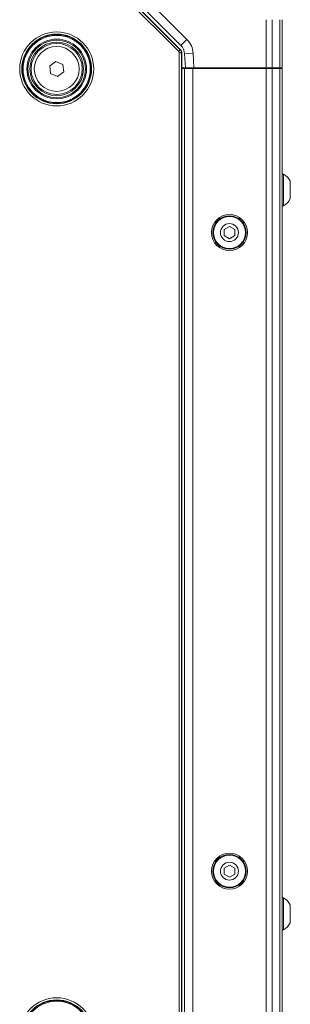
# Model space of a CAD drawing. Header units: millimetres. Extents: x 0 to 1118, y 0 to 864.
# Tile 322 of 390: x 999 to 1015, y 394 to 452. Entities that reach past the tile are written whole.
import ezdxf

# ---------------------------------------------------------------- set-up
doc = ezdxf.new("R2010")
doc.units = ezdxf.units.MM

msp = doc.modelspace()

# ---------------------------------------------------------------- linework, layer by layer
at = {"color": 9, "linetype": 'Continuous', "lineweight": 0}
for p, q in [((1003.584, 455.0301), (1008.7983, 449.8157)), ((1004.2176, 455.41), (1009.1943, 450.4332)), ((1008.7099, 449.7273), (1003.4956, 454.9417)), ((1013.8372, 448.7636), (1013.8372, 451.5881)), ((1014.1908, 451.5885), (1014.1908, 448.7636)), ((1014.6479, 448.7636), (1014.6479, 451.5885)), ((1008.8408, 450.0797), (1009.1943, 450.4332)), ((1008.7099, 449.7273), (1008.7983, 449.8157)), ((1008.7983, 449.8157), (1008.8158, 449.823)), ((1008.7465, 449.639), (1008.8715, 449.639)), ((1008.7465, 391.0383), (1008.7465, 449.639)), ((1008.889, 449.6462), (1008.8715, 449.639)), ((1008.8715, 449.639), (1008.8715, 391.0383)), ((1009.0594, 449.5886), (1009.5587, 449.6148)), ((1009.5587, 449.6148), (1009.6033, 448.7636)), ((1009.5444, 448.7136), (1009.5444, 391.9636)), ((1013.8372, 448.7136), (1013.8372, 391.9636)), ((1014.1908, 448.7136), (1014.1908, 391.9636)), ((1014.5465, 448.7136), (1014.5465, 448.7636)), ((1014.6479, 448.7136), (1014.6479, 391.9636))]:
    msp.add_line(p, q, dxfattribs=at)
at = {"color": 7, "linetype": 'Continuous', "lineweight": 15}
for p, q in [((1003.5912, 455.0475), (1008.8158, 449.823)), ((1008.8408, 450.0797), (1003.864, 455.0564)), ((1014.7944, 451.5881), (1014.7944, 448.7636)), ((1008.889, 449.6462), (1008.889, 391.031)), ((1009.1027, 448.7636), (1009.0594, 449.5886)), ((1001.1326, 448.8708), (1001.4902, 449.1398)), ((1001.1868, 448.4267), (1001.1326, 448.8708)), ((1001.4902, 449.1398), (1001.9019, 448.9646)), ((1001.9019, 448.9646), (1001.9561, 448.5204)), ((1009.1027, 448.7636), (1008.889, 448.7636)), ((1008.889, 448.7136), (1009.0444, 448.7136)), ((1009.0444, 448.7136), (1009.0444, 391.9636)), ((1009.5444, 448.7136), (1009.0444, 448.7136)), ((1009.6033, 448.7636), (1009.1027, 448.7636)), ((1013.8372, 448.7136), (1009.5444, 448.7136)), ((1009.5819, 448.7136), (1009.5819, 448.7636)), ((1013.8372, 448.7636), (1009.6033, 448.7636)), ((1010.0819, 448.7636), (1010.0819, 448.7136)), ((1010.2452, 448.7136), (1010.2444, 448.7636)), ((1013.0435, 448.7136), (1013.0444, 448.7636)), ((1013.6444, 448.7636), (1013.6444, 448.7136)), ((1013.7952, 448.7136), (1013.7944, 448.7636)), ((1014.1908, 448.7636), (1013.8372, 448.7636)), ((1014.1908, 448.7136), (1013.8372, 448.7136)), ((1014.6479, 448.7636), (1014.1908, 448.7636)), ((1014.6479, 448.7136), (1014.1908, 448.7136)), ((1014.2685, 448.7136), (1014.2694, 448.7636)), ((1014.7944, 448.7636), (1014.6479, 448.7636)), ((1014.7944, 448.7136), (1014.6479, 448.7136)), ((1014.6694, 448.7636), (1014.6694, 448.7136)), ((1014.7944, 448.7136), (1014.7944, 391.9636)), ((1001.5985, 448.2515), (1001.1868, 448.4267)), ((1001.9561, 448.5204), (1001.5985, 448.2515)), ((1014.8594, 442.5261), (1014.7944, 442.5261)), ((1014.8594, 440.6511), (1014.8594, 442.5261)), ((1015.2644, 441.0609), (1015.2644, 442.1164)), ((1014.7944, 440.6511), (1014.8594, 440.6511)), ((1011.6908, 439.4495), (1011.3783, 439.269)), ((1012.0033, 439.269), (1011.6908, 439.4495)), ((1011.3783, 439.269), (1011.3783, 438.9082)), ((1011.3783, 438.9082), (1011.6908, 438.7278)), ((1011.6908, 438.7278), (1012.0033, 438.9082)), ((1012.0033, 438.9082), (1012.0033, 439.269)), ((1011.6908, 401.9495), (1011.3783, 401.769)), ((1012.0033, 401.769), (1011.6908, 401.9495)), ((1011.3783, 401.769), (1011.3783, 401.4082)), ((1011.3783, 401.4082), (1011.6908, 401.2278)), ((1011.6908, 401.2278), (1012.0033, 401.4082)), ((1012.0033, 401.4082), (1012.0033, 401.769)), ((1014.8594, 400.0261), (1014.7944, 400.0261)), ((1014.8594, 398.1511), (1014.8594, 400.0261)), ((1015.2644, 398.5609), (1015.2644, 399.6164)), ((1014.7944, 398.1511), (1014.8594, 398.1511))]:
    msp.add_line(p, q, dxfattribs=at)
at = {"color": 9, "linetype": 'Continuous', "lineweight": 0}
for centre, radius in [((1001.5444, 448.6956), 2.1728), ((1001.5444, 448.6956), 2.0479), ((1001.5444, 448.6956), 2.021), ((1001.5444, 448.6956), 1.971), ((1001.5444, 448.6956), 1.3179), ((1001.5444, 391.9816), 2.1728), ((1001.5444, 391.9816), 2.0479), ((1001.5444, 391.9816), 2.021), ((1001.5444, 391.9816), 1.971)]:
    msp.add_circle(centre, radius, dxfattribs=at)
at = {"color": 7, "linetype": 'Continuous', "lineweight": 15}
for centre, radius in [((1001.5444, 448.6956), 1.75), ((1001.5444, 448.6956), 1.6875), ((1001.5444, 448.6956), 1.575), ((1001.5444, 448.6956), 1.5), ((1011.6908, 439.0886), 1.0625), ((1011.6908, 439.0886), 0.9837), ((1011.6908, 439.0886), 0.9375), ((1011.6908, 439.0886), 0.5278), ((1011.6908, 401.5886), 1.0625), ((1011.6908, 401.5886), 0.9837), ((1011.6908, 401.5886), 0.9375), ((1011.6908, 401.5886), 0.5278)]:
    msp.add_circle(centre, radius, dxfattribs=at)
at = {"color": 9, "linetype": 'Continuous', "lineweight": 0}
for centre, radius, start, end in [((1008.3104, 449.5494), 1.25, 3, 45), ((1008.6215, 449.639), 0.25, 0.003615, 44.996385)]:
    msp.add_arc(centre, radius, start, end, dxfattribs=at)
at = {"color": 7, "linetype": 'Continuous', "lineweight": 15}
for centre, radius, start, end in [((1008.3104, 449.5494), 0.75, 3, 45), ((1014.3207, 441.5886), 1.0813, 29.216202, 60.117852), ((1014.3207, 441.5886), 1.0813, 299.882148, 330.783798), ((1014.3207, 399.0886), 1.0813, 29.216202, 60.117852), ((1014.3207, 399.0886), 1.0812, 299.882148, 330.783798)]:
    msp.add_arc(centre, radius, start, end, dxfattribs=at)
msp.add_ellipse((1008.6389, 449.6462), major_axis=(-0.231, -0.0957), ratio=0.9998216, start_param=2.7489567, end_param=3.5342286, dxfattribs=at)
at = {"color": 9, "linetype": 'Continuous', "lineweight": 0}
msp.add_ellipse((1008.6215, 449.639), major_axis=(-0.1155, -0.0478), ratio=0.9998216, start_param=2.7489567, end_param=3.5342286, dxfattribs=at)

doc.saveas('drawing.dxf')
